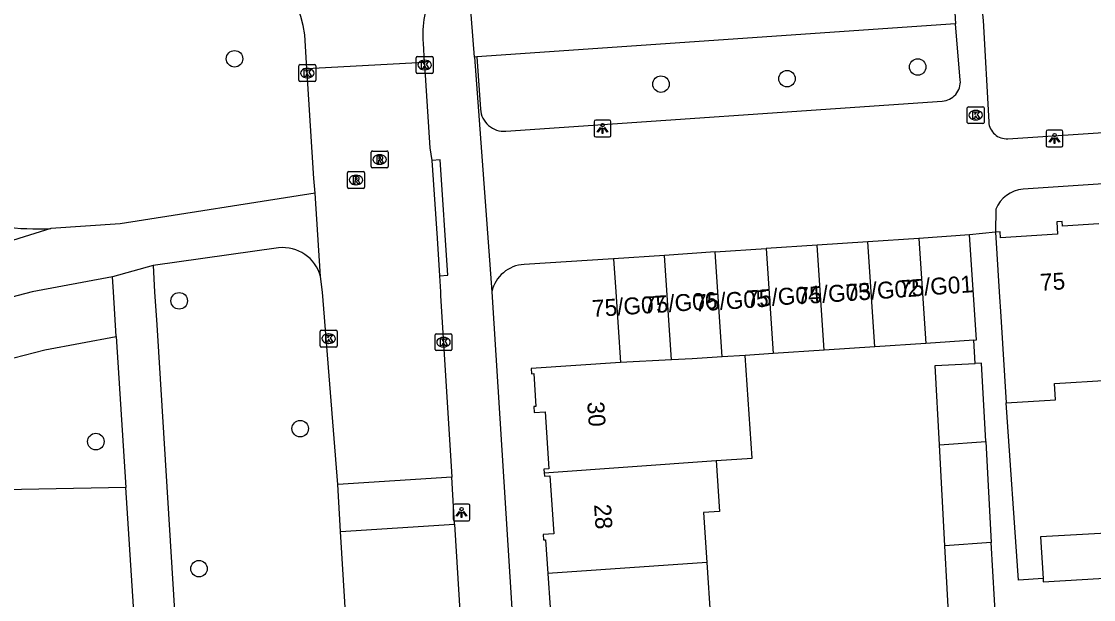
# Model space of a CAD drawing. Extents: x 159689 to 160786, y 387323 to 388339.
# Drawn here: x 160199.1 to 160262.5, y 387981.8 to 388016 of the extents above; entities that cross this region are included whole.
import ezdxf

# ---------------------------------------------------------------- set-up
doc = ezdxf.new("R2010")
doc.units = 0
for name, color, linetype in [('IMGEO_Boom', 7, 'Continuous'), ('IMGEO_Groenvoorziening', 7, 'Continuous'), ('IMGEO_Kolk', 7, 'Continuous'), ('IMGEO_Lichtpunt', 7, 'Continuous'), ('IMGEO_Pand', 7, 'Continuous'), ('IMGEO_Pand_nummerreeks', 7, 'Continuous'), ('IMGEO_Rijbaan_lokaal_open', 7, 'Continuous'), ('IMGEO_Rioolput', 7, 'Continuous'), ('IMGEO_Voetpad_open', 7, 'Continuous')]:
    doc.layers.add(name, color=color, linetype=linetype)

msp = doc.modelspace()

# ---------------------------------------------------------------- linework, layer by layer
at = {"layer": 'IMGEO_Boom'}
for centre in [(160211.722, 388013.784), (160252.123, 388013.298), (160236.941, 388012.284), (160244.393, 388012.606), (160208.448, 387999.467), (160215.604, 387991.907), (160203.519, 387991.142), (160209.618, 387983.623)]:
    msp.add_circle(centre, 0.489, dxfattribs=at)
at = {"layer": 'IMGEO_Groenvoorziening'}
for points in [[(160254.358, 388015.843), (160226.057, 388013.889)], [(160205.296, 387988.427), (160196.008, 387988.241), (160194.379, 387994.988), (160200.5, 387996.578), (160204.723, 387997.367)]]:
    msp.add_lwpolyline(points, dxfattribs=at)
at = {"layer": 'IMGEO_Kolk'}
for p, q in [((160222.461, 388012.99), (160222.461, 388013.842)), ((160222.536, 388013.916), (160223.388, 388013.916)), ((160223.462, 388013.842), (160223.462, 388012.99)), ((160215.521, 388012.51), (160215.521, 388013.362)), ((160215.596, 388013.436), (160216.448, 388013.436)), ((160216.009, 388013.216), (160216.034, 388013.216)), ((160216.522, 388013.362), (160216.522, 388012.51)), ((160222.949, 388013.696), (160222.974, 388013.696)), ((160216.032, 388012.656), (160216.007, 388012.656)), ((160223.388, 388012.916), (160222.536, 388012.916)), ((160222.972, 388013.136), (160222.947, 388013.136)), ((160216.448, 388012.436), (160215.596, 388012.436)), ((160255.055, 388010.022), (160255.055, 388010.874)), ((160255.13, 388010.948), (160255.982, 388010.948)), ((160255.543, 388010.728), (160255.568, 388010.728)), ((160256.056, 388010.874), (160256.056, 388010.022)), ((160255.566, 388010.168), (160255.541, 388010.168)), ((160255.982, 388009.948), (160255.13, 388009.948)), ((160216.79, 387996.804), (160216.79, 387997.656)), ((160216.865, 387997.73), (160217.717, 387997.73)), ((160217.278, 387997.51), (160217.303, 387997.51)), ((160217.791, 387997.656), (160217.791, 387996.804)), ((160223.579, 387996.597), (160223.579, 387997.449)), ((160223.654, 387997.523), (160224.506, 387997.523)), ((160224.58, 387997.449), (160224.58, 387996.597)), ((160217.717, 387996.73), (160216.865, 387996.73)), ((160217.301, 387996.95), (160217.276, 387996.95)), ((160224.09, 387996.743), (160224.065, 387996.743)), ((160224.067, 387997.303), (160224.092, 387997.303)), ((160224.506, 387996.523), (160223.654, 387996.523))]:
    msp.add_line(p, q, dxfattribs=at)
for points in [[(160222.461, 388012.99), (160222.461, 388013.842)], [(160222.536, 388013.916), (160223.388, 388013.916)], [(160223.462, 388013.842), (160223.462, 388012.99)], [(160215.521, 388012.51), (160215.521, 388013.362)], [(160215.596, 388013.436), (160216.448, 388013.436)], [(160216.522, 388013.362), (160216.522, 388012.51)], [(160222.782, 388013.616), (160222.905, 388013.616), (160222.905, 388013.465), (160223.035, 388013.616), (160223.199, 388013.616), (160223.053, 388013.465), (160223.206, 388013.216), (160223.054, 388013.216), (160222.969, 388013.38), (160222.905, 388013.313), (160222.905, 388013.216), (160222.782, 388013.216), (160222.782, 388013.616)], [(160215.842, 388013.136), (160215.965, 388013.136), (160215.965, 388012.985), (160216.095, 388013.136), (160216.259, 388013.136), (160216.113, 388012.985), (160216.266, 388012.736), (160216.114, 388012.736), (160216.029, 388012.9), (160215.965, 388012.833), (160215.965, 388012.736), (160215.842, 388012.736), (160215.842, 388013.136)], [(160223.388, 388012.916), (160222.536, 388012.916)], [(160216.448, 388012.436), (160215.596, 388012.436)], [(160255.055, 388010.022), (160255.055, 388010.874)], [(160255.13, 388010.948), (160255.982, 388010.948)], [(160256.056, 388010.874), (160256.056, 388010.022)], [(160255.376, 388010.648), (160255.499, 388010.648), (160255.499, 388010.497), (160255.629, 388010.648), (160255.793, 388010.648), (160255.647, 388010.497), (160255.8, 388010.248), (160255.648, 388010.248), (160255.563, 388010.412), (160255.499, 388010.345), (160255.499, 388010.248), (160255.376, 388010.248), (160255.376, 388010.648)], [(160255.982, 388009.948), (160255.13, 388009.948)], [(160216.79, 387996.804), (160216.79, 387997.656)], [(160216.865, 387997.73), (160217.717, 387997.73)], [(160217.111, 387997.43), (160217.234, 387997.43), (160217.234, 387997.279), (160217.364, 387997.43), (160217.528, 387997.43), (160217.382, 387997.279), (160217.535, 387997.03), (160217.383, 387997.03), (160217.298, 387997.194), (160217.234, 387997.127), (160217.234, 387997.03), (160217.111, 387997.03), (160217.111, 387997.43)], [(160217.791, 387997.656), (160217.791, 387996.804)], [(160223.579, 387996.597), (160223.579, 387997.449)], [(160223.654, 387997.523), (160224.506, 387997.523)], [(160224.58, 387997.449), (160224.58, 387996.597)], [(160217.717, 387996.73), (160216.865, 387996.73)], [(160223.9, 387997.223), (160224.023, 387997.223), (160224.023, 387997.072), (160224.153, 387997.223), (160224.317, 387997.223), (160224.171, 387997.072), (160224.324, 387996.823), (160224.172, 387996.823), (160224.087, 387996.987), (160224.023, 387996.92), (160224.023, 387996.823), (160223.9, 387996.823), (160223.9, 387997.223)], [(160224.506, 387996.523), (160223.654, 387996.523)]]:
    msp.add_lwpolyline(points, dxfattribs=at)
for centre, start, end in [((160222.538, 388013.84), 91.55205, 178.44795), ((160222.538, 388013.84), 91.55205, 178.44795), ((160223.386, 388013.84), 1.55205, 88.44795), ((160223.386, 388013.84), 1.55205, 88.44795), ((160215.598, 388013.36), 91.55205, 178.44795), ((160215.598, 388013.36), 91.55205, 178.44795), ((160216.446, 388013.36), 1.55205, 88.44795), ((160216.446, 388013.36), 1.55205, 88.44795), ((160222.538, 388012.992), 181.55205, 268.44795), ((160222.538, 388012.992), 181.55205, 268.44795), ((160223.386, 388012.992), 271.55205, 358.44795), ((160223.386, 388012.992), 271.55205, 358.44795), ((160215.598, 388012.512), 181.55205, 268.44795), ((160215.598, 388012.512), 181.55205, 268.44795), ((160216.446, 388012.512), 271.55205, 358.44795), ((160216.446, 388012.512), 271.55205, 358.44795), ((160255.132, 388010.872), 91.55205, 178.44795), ((160255.132, 388010.872), 91.55205, 178.44795), ((160255.98, 388010.872), 1.55205, 88.44795), ((160255.98, 388010.872), 1.55205, 88.44795), ((160255.132, 388010.024), 181.55205, 268.44795), ((160255.132, 388010.024), 181.55205, 268.44795), ((160255.98, 388010.024), 271.55205, 358.44795), ((160255.98, 388010.024), 271.55205, 358.44795), ((160216.867, 387997.654), 91.55205, 178.44795), ((160216.867, 387997.654), 91.55205, 178.44795), ((160217.715, 387997.654), 1.55205, 88.44795), ((160217.715, 387997.654), 1.55205, 88.44795), ((160223.656, 387997.447), 91.55205, 178.44795), ((160223.656, 387997.447), 91.55205, 178.44795), ((160224.504, 387997.447), 1.55205, 88.44795), ((160224.504, 387997.447), 1.55205, 88.44795), ((160216.867, 387996.806), 181.55205, 268.44795), ((160216.867, 387996.806), 181.55205, 268.44795), ((160217.715, 387996.806), 271.55205, 358.44795), ((160217.715, 387996.806), 271.55205, 358.44795), ((160223.656, 387996.599), 181.55205, 268.44795), ((160223.656, 387996.599), 181.55205, 268.44795), ((160224.504, 387996.599), 271.55205, 358.44795), ((160224.504, 387996.599), 271.55205, 358.44795)]:
    msp.add_arc(centre, 0.0765, start, end, dxfattribs=at)
for centre, major_axis, ratio, start_param, end_param in [((160216.008, 388012.936), (-0.387, 0.002), 0.722429, 4.712389, 7.853982), ((160216.033, 388012.936), (-0.39, 0.002), 0.717154, 1.570796, 4.712389), ((160222.948, 388013.416), (-0.387, 0.002), 0.722429, 4.712389, 7.853982), ((160222.973, 388013.416), (-0.39, 0.002), 0.717154, 1.570796, 4.712389), ((160255.542, 388010.448), (-0.387, 0.002), 0.722429, 4.712389, 7.853982), ((160255.567, 388010.448), (-0.39, 0.002), 0.717154, 1.570796, 4.712389), ((160217.277, 387997.23), (-0.387, 0.002), 0.722429, 4.712389, 7.853982), ((160217.302, 387997.23), (-0.39, 0.002), 0.717154, 1.570796, 4.712389), ((160224.066, 387997.023), (-0.387, 0.002), 0.722429, 4.712389, 7.853982), ((160224.091, 387997.023), (-0.39, 0.002), 0.717154, 1.570796, 4.712389)]:
    msp.add_ellipse(centre, major_axis=major_axis, ratio=ratio, start_param=start_param, end_param=end_param, dxfattribs=at)
at = {"layer": 'IMGEO_Lichtpunt'}
for p, q in [((160232.985, 388010.062), (160232.985, 388009.255)), ((160232.985, 388010.062), (160232.985, 388009.255)), ((160233.887, 388010.157), (160233.079, 388010.157)), ((160233.887, 388010.157), (160233.079, 388010.157)), ((160233.981, 388009.255), (160233.981, 388010.062)), ((160233.981, 388009.255), (160233.981, 388010.062)), ((160259.715, 388009.469), (160259.715, 388008.662)), ((160259.715, 388009.469), (160259.715, 388008.662)), ((160260.617, 388009.564), (160259.809, 388009.564)), ((160260.617, 388009.564), (160259.809, 388009.564)), ((160260.711, 388008.662), (160260.711, 388009.469)), ((160260.711, 388008.662), (160260.711, 388009.469)), ((160233.079, 388009.161), (160233.887, 388009.161)), ((160233.079, 388009.161), (160233.887, 388009.161)), ((160259.809, 388008.568), (160260.617, 388008.568)), ((160259.809, 388008.568), (160260.617, 388008.568)), ((160224.647, 387987.352), (160224.647, 387986.545)), ((160224.647, 387987.352), (160224.647, 387986.545)), ((160225.549, 387987.447), (160224.741, 387987.447)), ((160225.549, 387987.447), (160224.741, 387987.447)), ((160225.643, 387986.545), (160225.643, 387987.352)), ((160225.643, 387986.545), (160225.643, 387987.352)), ((160224.741, 387986.451), (160225.549, 387986.451)), ((160224.741, 387986.451), (160225.549, 387986.451))]:
    msp.add_line(p, q, dxfattribs=at)
for points in [[(160233.359, 388009.726), (160233.398, 388009.698), (160233.21, 388009.436), (160233.172, 388009.463), (160233.359, 388009.726)], [(160233.461, 388009.678), (160233.508, 388009.678), (160233.508, 388009.356), (160233.461, 388009.356), (160233.461, 388009.678)], [(160233.571, 388009.698), (160233.609, 388009.725), (160233.796, 388009.463), (160233.757, 388009.435), (160233.571, 388009.698)], [(160260.089, 388009.133), (160260.128, 388009.105), (160259.94, 388008.843), (160259.902, 388008.87), (160260.089, 388009.133)], [(160260.191, 388009.085), (160260.238, 388009.085), (160260.238, 388008.763), (160260.191, 388008.763), (160260.191, 388009.085)], [(160260.301, 388009.105), (160260.339, 388009.132), (160260.526, 388008.87), (160260.487, 388008.842), (160260.301, 388009.105)], [(160225.021, 387987.016), (160225.06, 387986.988), (160224.872, 387986.726), (160224.834, 387986.753), (160225.021, 387987.016)], [(160225.123, 387986.968), (160225.17, 387986.968), (160225.17, 387986.646), (160225.123, 387986.646), (160225.123, 387986.968)], [(160225.233, 387986.988), (160225.271, 387987.015), (160225.458, 387986.753), (160225.419, 387986.725), (160225.233, 387986.988)]]:
    msp.add_lwpolyline(points, dxfattribs=at)
for centre in [(160233.484, 388009.86), (160260.214, 388009.267), (160225.146, 387987.15)]:
    msp.add_circle(centre, 0.0994, dxfattribs=at)
for centre, start, end in [((160233.079, 388010.062), 90, 180), ((160233.079, 388010.062), 90, 180), ((160233.887, 388010.062), 0, 90), ((160233.887, 388010.062), 0, 90), ((160259.809, 388009.469), 90, 180), ((160259.809, 388009.469), 90, 180), ((160260.617, 388009.469), 0, 90), ((160260.617, 388009.469), 0, 90), ((160233.079, 388009.255), 180, 270), ((160233.079, 388009.255), 180, 270), ((160233.887, 388009.255), 270, 0), ((160233.887, 388009.255), 270, 360), ((160259.809, 388008.662), 180, 270), ((160259.809, 388008.662), 180, 270), ((160260.617, 388008.662), 270, 0), ((160260.617, 388008.662), 270, 360), ((160224.741, 387987.352), 90, 180), ((160224.741, 387987.352), 90, 180), ((160225.549, 387987.352), 0, 90), ((160225.549, 387987.352), 0, 90), ((160224.741, 387986.545), 180, 270), ((160224.741, 387986.545), 180, 270), ((160225.549, 387986.545), 270, 0), ((160225.549, 387986.545), 270, 360)]:
    msp.add_arc(centre, 0.0946, start, end, dxfattribs=at)
at = {"layer": 'IMGEO_Pand'}
for points in [[(160262.835, 388004.018), (160260.686, 388003.881), (160260.668, 388004.163), (160260.347, 388004.142), (160260.393, 388003.407), (160257.019, 388003.192), (160256.997, 388003.54), (160256.72, 388003.522)], [(160252.183, 388003.16), (160249.176, 388002.959)], [(160255.191, 388003.361), (160252.183, 388003.16)], [(160252.183, 388003.16), (160252.598, 387996.953)], [(160255.446, 387997.143), (160255.605, 387997.154), (160255.191, 388003.361)], [(160256.72, 388003.522), (160256.944, 388000), (160257.038, 387998.533), (160257.364, 387993.425)], [(160240.152, 388002.357), (160243.16, 388002.558)], [(160246.168, 388002.758), (160243.16, 388002.558)], [(160243.16, 388002.558), (160243.575, 387996.35)], [(160249.176, 388002.959), (160246.168, 388002.758)], [(160246.582, 387996.551), (160246.168, 388002.758)], [(160249.59, 387996.752), (160249.176, 388002.959)], [(160237.145, 388002.156), (160234.137, 388001.955)], [(160234.137, 388001.955), (160234.267, 388000), (160234.546, 387995.827)], [(160240.152, 388002.357), (160237.145, 388002.156)], [(160237.558, 387995.971), (160237.145, 388002.156)], [(160240.567, 387996.149), (160240.152, 388002.357)], [(160249.59, 387996.752), (160246.582, 387996.551)], [(160252.598, 387996.953), (160249.59, 387996.752)], [(160255.446, 387997.143), (160252.598, 387996.953)], [(160240.567, 387996.149), (160238.785, 387996.03), (160237.558, 387995.971)], [(160240.198, 387990.017), (160242.33, 387990.159), (160241.923, 387996.24)], [(160241.923, 387996.24), (160240.567, 387996.149)], [(160243.575, 387996.35), (160241.923, 387996.24)], [(160246.582, 387996.551), (160243.575, 387996.35)], [(160234.546, 387995.827), (160229.257, 387995.474), (160229.278, 387995.154), (160229.416, 387995.163), (160229.545, 387993.226), (160229.413, 387993.217), (160229.437, 387992.862), (160230.09, 387992.905), (160230.315, 387989.532), (160230.016, 387989.512), (160230.03, 387989.302)], [(160237.558, 387995.971), (160234.546, 387995.827)], [(160253.407, 387990.946), (160253.15, 387995.634), (160255.522, 387995.764)], [(160256.148, 387991.139), (160255.893, 387995.784), (160255.522, 387995.764)], [(160257.364, 387993.425), (160260.279, 387993.611), (160260.218, 387994.579), (160263.42, 387994.783)], [(160253.407, 387990.946), (160256.148, 387991.139)], [(160256.148, 387991.139), (160256.475, 387985.173)], [(160253.733, 387984.981), (160253.407, 387990.946)], [(160230.03, 387989.302), (160240.198, 387990.017)], [(160240.198, 387990.017), (160240.399, 387987.008), (160239.457, 387986.945), (160239.654, 387983.991)], [(160230.03, 387989.302), (160230.044, 387989.095), (160230.374, 387989.117), (160230.602, 387985.692), (160229.975, 387985.65), (160229.996, 387985.325), (160230.116, 387985.333), (160230.25, 387983.33)], [(160263.989, 387985.768), (160259.391, 387985.499), (160259.535, 387983.034)], [(160256.475, 387985.173), (160253.733, 387984.981)], [(160256.507, 387980.073), (160254.01, 387979.936), (160253.733, 387984.981)], [(160256.507, 387980.073), (160256.753, 387980.086), (160256.475, 387985.173)], [(160239.654, 387983.991), (160230.25, 387983.33)], [(160239.654, 387983.991), (160239.875, 387980.683), (160240.815, 387980.746), (160240.996, 387978.041)], [(160230.25, 387983.33), (160230.384, 387981.325), (160230.273, 387981.318), (160230.297, 387980.96), (160230.937, 387981.003), (160231.169, 387977.529), (160230.839, 387977.507), (160230.851, 387977.328)], [(160259.535, 387983.034), (160259.546, 387982.85), (160264.156, 387983.12)]]:
    msp.add_lwpolyline(points, dxfattribs=at)
at = {"layer": 'IMGEO_Rijbaan_lokaal_open'}
for points in [[(160215.995, 388013.19), (160215.87, 388015.207)], [(160222.869, 388014.698), (160222.934, 388013.573)], [(160222.934, 388013.573), (160215.995, 388013.19)], [(160222.934, 388013.573), (160222.962, 388013.416), (160223.262, 388008.511), (160223.386, 388007.765)], [(160216.494, 388005.84), (160216.416, 388006.696), (160216.022, 388012.936), (160215.995, 388013.19)], [(160223.386, 388007.765), (160223.703, 388003.177), (160223.839, 388000.95)], [(160216.805, 388000.906), (160216.494, 388005.84)], [(160217.822, 387988.611), (160216.919, 387999.976), (160216.805, 388000.906)], [(160223.839, 388000.95), (160223.896, 388000), (160223.909, 387999.789), (160224.562, 387989.047)], [(160224.562, 387989.047), (160217.822, 387988.611)], [(160217.994, 387985.826), (160217.822, 387988.611)], [(160224.731, 387986.263), (160224.562, 387989.047)], [(160217.994, 387985.826), (160224.731, 387986.263)], [(160224.731, 387986.263), (160225.2, 387978.551), (160226.342, 387958.942)], [(160220.722, 387942.558), (160218.682, 387974.632), (160217.994, 387985.826)]]:
    msp.add_lwpolyline(points, dxfattribs=at)
for centre, radius, start, end in [((160210.346, 388014.647), 5.552, 5.79309, 94.41608), ((160229.241, 388015.172), 6.39, 155.38645, 184.25164)]:
    msp.add_arc(centre, radius, start, end, dxfattribs=at)
at = {"layer": 'IMGEO_Rioolput'}
for p, q in [((160219.8, 388007.403), (160219.8, 388008.255)), ((160219.875, 388008.329), (160220.727, 388008.329)), ((160220.801, 388008.255), (160220.801, 388007.403)), ((160220.311, 388007.549), (160220.286, 388007.549)), ((160220.288, 388008.109), (160220.313, 388008.109)), ((160218.399, 388006.188), (160218.399, 388007.04)), ((160218.474, 388007.114), (160219.326, 388007.114)), ((160218.887, 388006.894), (160218.912, 388006.894)), ((160219.4, 388007.04), (160219.4, 388006.188)), ((160220.727, 388007.329), (160219.875, 388007.329)), ((160218.91, 388006.334), (160218.885, 388006.334)), ((160219.326, 388006.114), (160218.474, 388006.114))]:
    msp.add_line(p, q, dxfattribs=at)
for points in [[(160219.8, 388007.403), (160219.8, 388008.255)], [(160219.875, 388008.329), (160220.727, 388008.329)], [(160220.801, 388008.255), (160220.801, 388007.403)], [(160220.389, 388008.027), (160220.137, 388008.029), (160220.137, 388007.629)], [(160220.137, 388007.629), (160220.261, 388007.629), (160220.261, 388007.791), (160220.272, 388007.791)], [(160220.315, 388007.948), (160220.261, 388007.948), (160220.261, 388007.867)], [(160220.261, 388007.867), (160220.313, 388007.867)], [(160220.319, 388007.762), (160220.39, 388007.629), (160220.53, 388007.629), (160220.465, 388007.755)], [(160218.399, 388006.188), (160218.399, 388007.04)], [(160218.474, 388007.114), (160219.326, 388007.114)], [(160219.4, 388007.04), (160219.4, 388006.188)], [(160220.727, 388007.329), (160219.875, 388007.329)], [(160218.988, 388006.812), (160218.736, 388006.814), (160218.736, 388006.414)], [(160218.736, 388006.414), (160218.86, 388006.414), (160218.86, 388006.576), (160218.871, 388006.576)], [(160218.914, 388006.733), (160218.86, 388006.733), (160218.86, 388006.652)], [(160218.86, 388006.652), (160218.912, 388006.652)], [(160218.918, 388006.547), (160218.989, 388006.414), (160219.129, 388006.414), (160219.064, 388006.54)], [(160219.326, 388006.114), (160218.474, 388006.114)]]:
    msp.add_lwpolyline(points, dxfattribs=at)
for centre, radius, start, end in [((160219.877, 388008.253), 0.0765, 91.55205, 178.44795), ((160219.877, 388008.253), 0.0765, 91.55205, 178.44795), ((160220.725, 388008.253), 0.0765, 1.55205, 88.44795), ((160220.725, 388008.253), 0.0765, 1.55205, 88.44795), ((160220.271, 388007.738), 0.0533, 26.02933, 88.69889), ((160220.297, 388008.056), 0.19, 274.7715, 282.96867), ((160220.321, 388007.852), 0.0964, 77.00612, 93.18647), ((160220.335, 388007.909), 0.0378, 276.66336, 79.67722), ((160220.388, 388007.917), 0.109, 350.36119, 89.41601), ((160220.386, 388007.917), 0.112, 277.58423, 350.98172), ((160220.37, 388007.702), 0.108, 29.51342, 73.79051), ((160218.476, 388007.038), 0.0765, 91.55205, 178.44795), ((160218.476, 388007.038), 0.0765, 91.55205, 178.44795), ((160219.324, 388007.038), 0.0765, 1.55205, 88.44795), ((160219.324, 388007.038), 0.0765, 1.55205, 88.44795), ((160219.877, 388007.405), 0.0765, 181.55205, 268.44795), ((160219.877, 388007.405), 0.0765, 181.55205, 268.44795), ((160220.725, 388007.405), 0.0765, 271.55205, 358.44795), ((160220.725, 388007.405), 0.0765, 271.55205, 358.44795), ((160218.87, 388006.523), 0.0533, 26.02933, 88.69889), ((160218.896, 388006.841), 0.19, 274.7715, 282.96867), ((160218.92, 388006.637), 0.0964, 77.00612, 93.18647), ((160218.934, 388006.694), 0.0378, 276.66336, 79.67722), ((160218.987, 388006.702), 0.109, 350.36119, 89.41601), ((160218.985, 388006.702), 0.112, 277.58423, 350.98172), ((160218.969, 388006.487), 0.108, 29.51342, 73.79051), ((160218.476, 388006.19), 0.0765, 181.55205, 268.44795), ((160218.476, 388006.19), 0.0765, 181.55205, 268.44795), ((160219.324, 388006.19), 0.0765, 271.55205, 358.44795), ((160219.324, 388006.19), 0.0765, 271.55205, 358.44795)]:
    msp.add_arc(centre, radius, start, end, dxfattribs=at)
for centre, major_axis, ratio, start_param, end_param in [((160220.287, 388007.829), (-0.387, 0.002), 0.722429, 4.712389, 7.853982), ((160220.312, 388007.829), (-0.39, 0.002), 0.717154, 1.570796, 4.712389), ((160218.886, 388006.614), (-0.387, 0.002), 0.722429, 4.712389, 7.853982), ((160218.911, 388006.614), (-0.39, 0.002), 0.717154, 1.570796, 4.712389)]:
    msp.add_ellipse(centre, major_axis=major_axis, ratio=ratio, start_param=start_param, end_param=end_param, dxfattribs=at)
at = {"layer": 'IMGEO_Voetpad_open'}
for points in [[(160254.169, 388019.245), (160254.358, 388015.843)], [(160255.663, 388019.33), (160255.986, 388016.052), (160256.326, 388010.05)], [(160225.905, 388013.879), (160225.642, 388017.43)], [(160254.641, 388012.525), (160254.358, 388015.843)], [(160226.057, 388013.889), (160225.905, 388013.879)], [(160225.905, 388013.879), (160226.142, 388010.679), (160226.932, 388000)], [(160226.057, 388013.889), (160226.265, 388010.798)], [(160227.762, 388009.496), (160253.569, 388011.278)], [(160257.452, 388009.056), (160284.757, 388010.867)], [(160314.766, 388009.699), (160297.396, 388008.671), (160258.351, 388006.064)], [(160223.839, 388000.95), (160224.337, 388000.982), (160223.884, 388007.797), (160223.386, 388007.765)], [(160216.494, 388005.84), (160204.957, 388004.014), (160200.856, 388003.748)], [(160256.747, 388004.88), (160256.72, 388003.522)], [(160200.856, 388003.748), (160193.458, 388001.432)], [(160256.72, 388003.522), (160255.191, 388003.361)], [(160214.323, 388002.6), (160206.899, 388001.555)], [(160234.137, 388001.955), (160228.848, 388001.619)], [(160206.899, 388001.555), (160204.497, 388000.886)], [(160206.899, 388001.555), (160206.996, 388000), (160207.119, 387998.051), (160208.215, 387980.475), (160208.411, 387977.333), (160210.498, 387943.887)], [(160204.497, 388000.886), (160199.753, 388000), (160193.558, 387998.39), (160191.271, 387997.796), (160189.054, 387997.22), (160177.598, 387993.294), (160148.364, 387982.025)], [(160204.723, 387997.367), (160204.554, 388000), (160204.497, 388000.886)], [(160226.932, 388000), (160229.423, 387960.673)], [(160204.723, 387997.367), (160205.296, 387988.427)], [(160255.522, 387995.764), (160255.446, 387997.143)], [(160259.535, 387983.034), (160258.078, 387982.948), (160257.364, 387993.425)], [(160207.556, 387953.24), (160205.296, 387988.427)]]:
    msp.add_lwpolyline(points, dxfattribs=at)
for centre, radius, start, end in [((160253.495, 388012.426), 1.151, 273.70973, 4.9214), ((160227.662, 388010.892), 1.4, 183.85897, 274.11148), ((160257.377, 388010.105), 1.052, 183.02046, 274.10529), ((160258.493, 388004.194), 1.876, 94.32948, 158.53665), ((160200.004, 388020.957), 17.23, 253.86054, 272.83295), ((160214.587, 388000.322), 2.293, 14.75308, 96.61875), ((160228.96, 387999.544), 2.078, 93.07667, 167.31825)]:
    msp.add_arc(centre, radius, start, end, dxfattribs=at)

# ---------------------------------------------------------------- texts
at = {"layer": 'IMGEO_Pand_nummerreeks'}
for s, rotation, p in [('75/G03', 3.94949, (160245.005, 387999.248)), ('75/G02', 3.94949, (160247.897, 387999.439)), ('75/G01', 3.94768, (160251.044, 387999.677)), ('75', 3.65784, (160259.386, 388000.057)), ('75/G06', 3.94949, (160235.927, 387998.702)), ('75/G05', 3.94768, (160238.953, 387998.826)), ('75/G04', 3.94949, (160242.029, 387999.074)), ('75/G07', 3.94949, (160232.9, 387998.504)), ('30', 273.81569, (160232.577, 387993.475)), ('28', 273.81633, (160232.982, 387987.412))]:
    msp.add_text(s, height=1, rotation=rotation, dxfattribs=at).set_placement(p)

doc.saveas('drawing.dxf')
